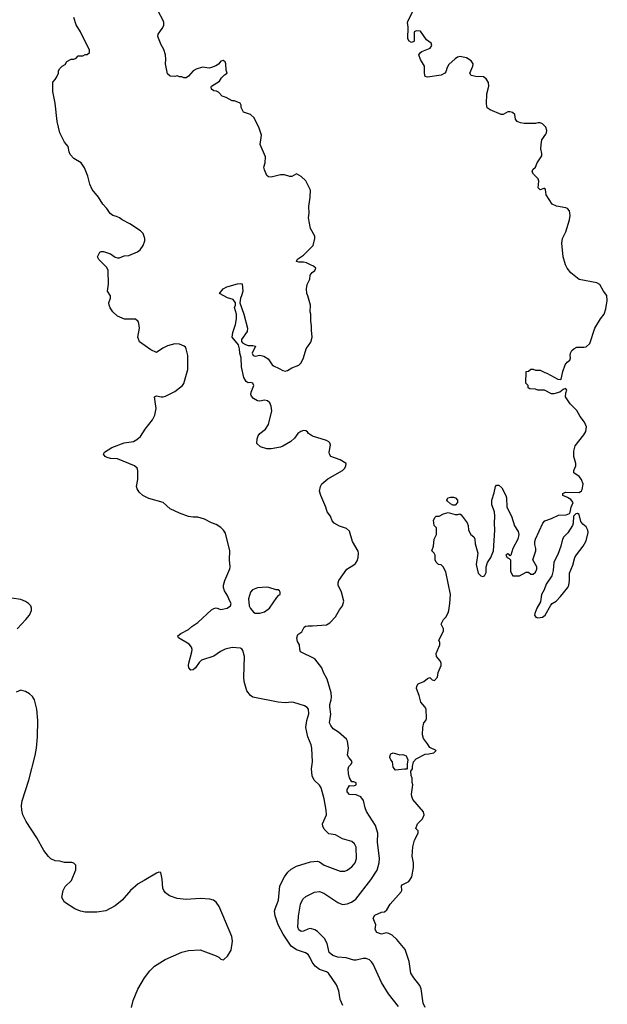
# Model space of a CAD drawing. Header units: inches. Extents: x 1678809 to 1859548, y 384609 to 522868.
# Tile 378 of 386: x 1821980 to 1827095, y 492419 to 500996. Entities that reach past the tile are written whole.
import ezdxf

# ---------------------------------------------------------------- set-up
doc = ezdxf.new("R2010")
doc.units = ezdxf.units.IN
doc.header["$MEASUREMENT"] = 0
doc.layers.add('B8429', color=7, linetype='Continuous')
doc.layers.add('B8520', color=7, linetype='Continuous')

msp = doc.modelspace()

# ---------------------------------------------------------------- linework, layer by layer
at = {"layer": 'B8429', "color": 5}
for points, elevation in [([(1824791.5, 492410), (1824770, 492462), (1824757.7, 492537.7), (1824737.6, 492590), (1824667.6, 492690), (1824650, 492701), (1824590, 492723.5), (1824550.7, 492750.7), (1824525.7, 492785.7), (1824505.7, 492830), (1824490, 492853.3), (1824467.9, 492867.9), (1824390, 492894.6), (1824344.4, 492924.4), (1824273.1, 493030), (1824229.9, 493110), (1824204.1, 493190), (1824199.2, 493230), (1824203.1, 493250), (1824233.6, 493326.4), (1824243.5, 493450), (1824284, 493530), (1824314.7, 493570), (1824343.3, 493596.7), (1824390, 493622.6), (1824510, 493659.1), (1824570, 493666.5), (1824590, 493658.9), (1824630, 493631.7), (1824770, 493579), (1824810, 493578.9), (1824830, 493587.4), (1824870, 493615.3), (1824900.5, 493650), (1824911.1, 493690), (1824908.2, 493788.2), (1824895.6, 493815.6), (1824870, 493838), (1824790, 493859.3), (1824730, 493895.1), (1824670, 493903.7), (1824630, 493945.2), (1824618.4, 493970), (1824616.2, 493990), (1824649.6, 494070), (1824647.6, 494110), (1824629, 494210), (1824603.9, 494303.9), (1824590, 494327), (1824542, 494370), (1824525.1, 494410), (1824521, 494470), (1824529.7, 494530), (1824524, 494650), (1824517.8, 494677.8), (1824487.9, 494748), (1824470.8, 494830), (1824479.3, 494890), (1824497.7, 494950), (1824492.8, 494990), (1824483.5, 495003.5), (1824458.6, 495018.6), (1824367.5, 495047.5), (1824350, 495050.9), (1824290, 495046.2), (1824230, 495051.8), (1824010, 495094.3), (1823987.7, 495107.7), (1823956.9, 495150), (1823935.1, 495230), (1823929.8, 495270), (1823938, 495450), (1823922.2, 495502.2), (1823914.6, 495514.6), (1823901.8, 495521.8), (1823830, 495526.6), (1823767.9, 495512.1), (1823727.9, 495492.1), (1823670, 495451.5), (1823563.4, 495416.6), (1823542.4, 495397.6), (1823510, 495349.3), (1823490, 495333.2), (1823469.4, 495329.4), (1823453.2, 495350), (1823449.6, 495369.6), (1823452.3, 495390), (1823478.4, 495490), (1823480.7, 495510), (1823476.2, 495530), (1823456.4, 495556.4), (1823362, 495610), (1823355.3, 495630), (1823382, 495650), (1823450, 495684.9), (1823477.2, 495710), (1823530, 495744.9), (1823650, 495854), (1823670, 495866.8), (1823690, 495871.3), (1823730, 495858.8), (1823786, 495870), (1823815.3, 495890), (1823822, 495910), (1823802, 495942), (1823792.9, 495972.9), (1823762, 496022), (1823753.2, 496050), (1823754, 496070), (1823765.2, 496110), (1823810, 496212), (1823813.3, 496230), (1823805.6, 496290), (1823809.5, 496370), (1823770, 496522), (1823755.1, 496550), (1823730, 496573.2), (1823690, 496597.2), (1823650, 496612.7), (1823590, 496645.1), (1823530, 496662.7), (1823490, 496662.7), (1823450, 496669.2), (1823370, 496696), (1823290, 496734), (1823229.4, 496789.4), (1823103.9, 496823.9), (1823051.9, 496851.9), (1823019.5, 496879.5), (1823001.2, 496910), (1822996, 496930), (1823009.4, 496990), (1823009.2, 497070), (1823001.2, 497090), (1822979, 497110), (1822830, 497171.5), (1822770, 497173.6), (1822741.7, 497181.7), (1822725.2, 497190), (1822709.2, 497210), (1822717.2, 497230), (1822781.2, 497270), (1822890, 497308.8), (1822970, 497322.6), (1823000.6, 497339.4), (1823030, 497365.5), (1823071.6, 497430), (1823135.6, 497510), (1823155.6, 497550), (1823167.6, 497610), (1823154, 497710), (1823170, 497720.7), (1823210, 497710.7), (1823230, 497710.7), (1823250, 497717.3), (1823330, 497757.3), (1823397.2, 497810), (1823410, 497826), (1823443, 497950), (1823444.5, 498070), (1823430, 498128), (1823422, 498142), (1823411.8, 498151.8), (1823370, 498169.4), (1823330, 498172), (1823266, 498154), (1823225.2, 498134.8), (1823170, 498098), (1823120.2, 498120.2), (1823022, 498190), (1823008.7, 498230), (1823022, 498310), (1823018, 498350), (1823010, 498366), (1822987.3, 498387.3), (1822891.6, 498388.4), (1822830, 498413.2), (1822789.6, 498449.7), (1822766.7, 498486.7), (1822758.4, 498510), (1822756.2, 498530), (1822769.3, 498570), (1822769.2, 498589.2), (1822744, 498630), (1822752.9, 498692.9), (1822748.7, 498810), (1822738, 498838), (1822670, 498906), (1822658, 498930), (1822678, 498970), (1822690, 498978), (1822710, 498978), (1822770, 498956), (1822810, 498926), (1822830, 498920.7), (1822850, 498922.8), (1822890, 498938.8), (1822930, 498941), (1823005.4, 498974.6), (1823029.6, 498990.4), (1823056, 499030), (1823069.2, 499070), (1823069.3, 499090), (1823053.3, 499133.3), (1823030, 499157.2), (1822938, 499218), (1822872.5, 499252.5), (1822850, 499269), (1822822, 499282), (1822789.3, 499289.3), (1822766.3, 499306.3), (1822739, 499350), (1822703.7, 499390), (1822666.6, 499450), (1822610, 499517.2), (1822590, 499562), (1822572.1, 499632.1), (1822545.2, 499705.2), (1822515.3, 499750), (1822450, 499788), (1822420.2, 499820.2), (1822410, 499846), (1822402, 499890), (1822370, 499928.7), (1822334.5, 500000)], 380), ([(1825278.8, 492398.8), (1825189.3, 492510), (1825129.3, 492610), (1825056, 492770), (1825043.7, 492790), (1825025.6, 492805.6), (1824997.2, 492817.2), (1824970, 492818.5), (1824910, 492804.8), (1824890, 492804.8), (1824823.1, 492823.1), (1824750.2, 492829.8), (1824704.9, 492844.9), (1824674.6, 492870), (1824655.2, 492950), (1824633.3, 492993.3), (1824573.6, 493053.6), (1824550, 493067), (1824510, 493078), (1824486.8, 493073.2), (1824450, 493055.4), (1824430, 493053.3), (1824410, 493067), (1824400.4, 493090), (1824407.9, 493188), (1824424.5, 493290), (1824445.4, 493334.6), (1824470, 493357), (1824545, 493395), (1824590, 493400.2), (1824627, 493387), (1824750, 493307), (1824790, 493288.8), (1824830, 493294.7), (1824867.3, 493310), (1824905.5, 493334.5), (1825037.6, 493502.4), (1825091.1, 493588.9), (1825109.8, 493650), (1825110.6, 493690), (1825095.8, 493830), (1825096.3, 493910), (1825077.9, 493977.9), (1824999.4, 494099.4), (1824987.4, 494130), (1824973, 494193), (1824950, 494226.6), (1824910, 494243.7), (1824850, 494247.8), (1824829.4, 494270), (1824829.3, 494290), (1824850, 494326), (1824890, 494320.7), (1824908.7, 494330), (1824908.4, 494348.4), (1824890, 494357.2), (1824870, 494358), (1824851.7, 494391.7), (1824841.6, 494430), (1824839.5, 494470), (1824843.7, 494490), (1824865.2, 494510), (1824875.3, 494530), (1824863.7, 494550), (1824843.7, 494570), (1824834.5, 494590), (1824840.7, 494650), (1824834.7, 494710), (1824823.6, 494730), (1824802.4, 494750), (1824754.7, 494790), (1824710, 494819.1), (1824687, 494847), (1824677.9, 494870), (1824687.4, 494947.4), (1824678.6, 495010), (1824679.9, 495030), (1824692.2, 495070), (1824694.4, 495094.4), (1824690, 495132.3), (1824657, 495250), (1824624.2, 495310), (1824609.7, 495350), (1824547.7, 495427.7), (1824425.2, 495490), (1824417.2, 495510), (1824416, 495550), (1824399.6, 495579.6), (1824392, 495610), (1824400.7, 495639.3), (1824435.9, 495664.1), (1824457, 495703), (1824467.6, 495712.4), (1824490, 495717.1), (1824530, 495714.9), (1824650, 495724.9), (1824678.9, 495741.1), (1824730, 495793.4), (1824763.4, 495856.6), (1824789.7, 495890), (1824800.4, 495930), (1824781.3, 496010), (1824752.6, 496070), (1824751.2, 496090), (1824758, 496110), (1824827.6, 496210), (1824890, 496245.8), (1824902.1, 496257.9), (1824917.6, 496282.4), (1824927.1, 496310), (1824929.8, 496349.8), (1824925.4, 496365.4), (1824876.5, 496450), (1824850, 496539.3), (1824823.3, 496563.3), (1824764.6, 496584.6), (1824717.2, 496610), (1824699.3, 496630), (1824685.2, 496670), (1824656, 496710), (1824646, 496750), (1824601.2, 496850), (1824589.5, 496890), (1824597, 496930), (1824610, 496954), (1824663.3, 496996.7), (1824789, 497070), (1824809.4, 497090.6), (1824819, 497110), (1824821.2, 497130), (1824770, 497162), (1824689, 497190), (1824676, 497210), (1824674.5, 497230), (1824685.1, 497290), (1824678.4, 497310), (1824670, 497319.5), (1824650, 497331.6), (1824527.9, 497367.9), (1824495.3, 497390), (1824485.2, 497405.2), (1824470, 497415.3), (1824450, 497417.2), (1824426.8, 497410), (1824402, 497390), (1824370.6, 497350), (1824339, 497321), (1824270, 497280.7), (1824250, 497273.6), (1824170, 497257.4), (1824130, 497257.7), (1824075.6, 497275.6), (1824044.5, 497304.5), (1824045.8, 497345.8), (1824056, 497370), (1824071.2, 497390), (1824119.7, 497430), (1824146.3, 497470), (1824173.6, 497590), (1824169.5, 497630), (1824157.4, 497657.4), (1824136.2, 497676.2), (1824110, 497680.5), (1824070, 497674), (1824050, 497677), (1824016.1, 497696.1), (1823997.2, 497717.2), (1823992, 497730), (1823995.1, 497750), (1824019.3, 497810), (1824008, 497830), (1823990, 497836), (1823970, 497834), (1823950, 497844), (1823930, 497879), (1823909.5, 497970.5), (1823909.2, 498050), (1823897.2, 498090), (1823894, 498130), (1823884.7, 498164.7), (1823829.3, 498230), (1823836.2, 498270), (1823858.7, 498341.3), (1823865.7, 498390), (1823866.9, 498430), (1823849.6, 498490), (1823858, 498510), (1823859.3, 498530), (1823837.5, 498557.5), (1823790, 498573.3), (1823719, 498610), (1823752.3, 498650), (1823784, 498670), (1823876.3, 498696.3), (1823898.8, 498698.8), (1823915.3, 498695.3), (1823921, 498630), (1823910.8, 498590), (1823900.7, 498570), (1823895.5, 498530), (1823930.7, 498430), (1823964, 498310), (1823959.1, 498280.9), (1823911.3, 498210), (1823911.6, 498191.6), (1823919.6, 498179.6), (1823945.4, 498165.4), (1823970, 498158), (1824010, 498158), (1824031.1, 498151.1), (1824004.7, 498090), (1824011.6, 498071.6), (1824030, 498066), (1824070, 498074.8), (1824105.2, 498065.2), (1824141.6, 498041.6), (1824176.3, 497990), (1824190, 497979.3), (1824238.6, 497958.6), (1824270, 497939.3), (1824290, 497935.5), (1824310, 497939.1), (1824350, 497962), (1824410, 497986.8), (1824430, 498006), (1824451.6, 498050), (1824472.7, 498127.3), (1824514.2, 498185.8), (1824525.2, 498230), (1824519, 498290), (1824521.2, 498330), (1824513.2, 498370), (1824515.3, 498430), (1824508.7, 498450), (1824512.7, 498510), (1824489, 498590), (1824479, 498610), (1824475.3, 498650), (1824482, 498690), (1824505.6, 498734.4), (1824509.3, 498770.7), (1824525.2, 498794.8), (1824548, 498810), (1824558, 498830), (1824538, 498850), (1824510, 498859), (1824477.2, 498877.2), (1824450, 498883.6), (1824410, 498882.9), (1824389, 498890), (1824399, 498910), (1824450, 498944.9), (1824535.3, 499030), (1824549.2, 499090), (1824549.2, 499110), (1824510, 499178), (1824494, 499270), (1824499.7, 499310), (1824495.4, 499370), (1824509.6, 499450), (1824512.3, 499510), (1824470, 499592.7), (1824430, 499629.3), (1824390, 499654), (1824350, 499629), (1824330, 499629.2), (1824283.9, 499643.9), (1824250, 499643.6), (1824170, 499625.2), (1824146.3, 499626.3), (1824130, 499638), (1824110, 499688), (1824106, 499710), (1824117.2, 499750), (1824120.4, 499800.4), (1824074, 499910), (1824084, 499990), (1824080.6, 500000)], 360), ([(1825510, 492391.6), (1825492.1, 492430), (1825474.1, 492554.1), (1825463.9, 492583.9), (1825409.7, 492650), (1825385.1, 492690), (1825371.3, 492791.3), (1825336.8, 492896.8), (1825262.2, 492982.3), (1825221.1, 493021.1), (1825194.6, 493034.6), (1825170, 493040.5), (1825130, 493029.8), (1825090, 493044.8), (1825075.6, 493070), (1825079.2, 493110), (1825056, 493170), (1825070, 493194.3), (1825130, 493220.4), (1825154.2, 493225.9), (1825177.1, 493242.9), (1825203.6, 493290), (1825301.2, 493398.8), (1825305.2, 493410), (1825302.7, 493450), (1825310, 493461), (1825368.7, 493490), (1825394, 493530), (1825409, 493610), (1825409, 493650), (1825397.2, 493710), (1825402.7, 493790), (1825416, 493850), (1825448.7, 493910), (1825448, 493930), (1825429.2, 493950), (1825444, 493990), (1825485.6, 494034.4), (1825501.2, 494070), (1825495.1, 494095.1), (1825402.9, 494202.9), (1825392.7, 494230), (1825389.4, 494250.6), (1825402, 494330), (1825395.3, 494350), (1825395.3, 494390), (1825387.3, 494412.7), (1825386, 494450), (1825398, 494470), (1825398, 494490), (1825408, 494530), (1825430, 494558), (1825510, 494598), (1825540.4, 494599.6), (1825586, 494610), (1825606, 494630), (1825550, 494655.3), (1825530, 494688.7), (1825493.6, 494733.6), (1825486, 494766), (1825489, 494830), (1825499, 494870), (1825514, 494890), (1825522, 494910), (1825518, 494990), (1825508, 495010), (1825472.1, 495052.1), (1825457.2, 495110), (1825432.7, 495170), (1825436, 495190), (1825450, 495211), (1825499, 495230), (1825530, 495258), (1825550, 495264.7), (1825570, 495246), (1825590, 495241), (1825616, 495270), (1825622.7, 495310), (1825649.3, 495370), (1825649.3, 495390), (1825641.2, 495410), (1825609, 495450), (1825604.7, 495475.3), (1825638, 495550), (1825638, 495570), (1825628.4, 495591.6), (1825668, 495670), (1825668, 495690), (1825649.1, 495730.9), (1825669.1, 495770.9), (1825690, 495792), (1825709.2, 495830), (1825716, 495850), (1825724, 495910), (1825729, 495990), (1825690, 496186), (1825666, 496230), (1825650, 496246), (1825626, 496250), (1825606, 496270), (1825598, 496290), (1825598, 496330), (1825588.4, 496348.4), (1825568.7, 496370), (1825582, 496410), (1825589.1, 496470.9), (1825608.4, 496511.6), (1825608, 496570), (1825588, 496590), (1825583.1, 496636.9), (1825596.4, 496663.6), (1825606, 496670), (1825630, 496671.3), (1825670, 496691.3), (1825710, 496702), (1825770, 496684.7), (1825794.6, 496685.4), (1825810, 496692), (1825823.6, 496683.6), (1825874.4, 496614.4), (1825882.8, 496590), (1825887.9, 496547.9), (1825906, 496510), (1825932, 496490), (1825942, 496470), (1825946, 496430), (1825966.8, 496350), (1825954.8, 496250), (1825970, 496174), (1825994, 496150), (1826010, 496144.7), (1826026, 496150), (1826040.4, 496179.6), (1826042, 496230), (1826053.6, 496266.4), (1826082, 496310), (1826104, 496370), (1826117.2, 496550), (1826114, 496610), (1826117.2, 496670), (1826114, 496710), (1826089, 496770), (1826088.7, 496810), (1826110, 496874), (1826122, 496930), (1826130, 496942), (1826150, 496942), (1826176.8, 496916.8), (1826210.8, 496850), (1826218.8, 496830), (1826221, 496750), (1826260.7, 496670), (1826285.8, 496585.8), (1826318, 496538), (1826326, 496510), (1826316, 496470), (1826271.3, 496390), (1826254, 496330), (1826250, 496326), (1826239, 496339), (1826230, 496342), (1826212, 496330), (1826222, 496310), (1826242, 496302), (1826251.3, 496291.3), (1826251.1, 496191.1), (1826256.9, 496176.9), (1826272.7, 496152.7), (1826330, 496152), (1826390, 496184.7), (1826410, 496182), (1826430, 496164.7), (1826450, 496164.7), (1826470, 496182), (1826482, 496210), (1826482, 496230), (1826448, 496290), (1826474, 496370), (1826473.2, 496390), (1826463.2, 496423.2), (1826465.2, 496450), (1826470, 496472), (1826534, 496610), (1826550, 496630.8), (1826610, 496651), (1826670, 496681), (1826737.5, 496682.5), (1826766, 496694), (1826773.2, 496706.8), (1826780.9, 496750), (1826798, 496790), (1826777, 496817), (1826750, 496834), (1826708, 496850), (1826708.7, 496870), (1826730, 496881), (1826850, 496878), (1826869.3, 496890.7), (1826876.6, 496903.4), (1826884.2, 496950), (1826871.5, 496990), (1826850, 497015.6), (1826804.5, 497050), (1826804.5, 497070), (1826821.6, 497110), (1826821.6, 497130), (1826805.1, 497190), (1826803.3, 497236.7), (1826816.1, 497283.9), (1826890, 497379.3), (1826908.2, 497410), (1826914, 497450), (1826895.4, 497490), (1826859.2, 497539.2), (1826830, 497592.3), (1826772, 497650), (1826732.3, 497710), (1826733.2, 497746.8), (1826742, 497770), (1826738, 497778), (1826730, 497782), (1826710, 497775.3), (1826682, 497750), (1826630, 497735.3), (1826610, 497738), (1826547.3, 497767.3), (1826491.6, 497768.4), (1826470, 497778), (1826420.4, 497780.4), (1826406, 497790), (1826406, 497810), (1826386, 497830), (1826388, 497930), (1826410, 497934), (1826430, 497951.3), (1826450, 497951.3), (1826470, 497942), (1826510, 497942), (1826550, 497922), (1826570, 497918), (1826663.6, 497863.6), (1826690, 497862), (1826694.6, 497865.4), (1826709.3, 497930), (1826729.6, 497990), (1826746.6, 498013.4), (1826769.5, 498030.5), (1826776, 498050), (1826772.7, 498070), (1826776, 498090), (1826785.8, 498114.2), (1826804, 498130), (1826830, 498143), (1826890, 498142), (1826910, 498147.3), (1826944, 498176), (1826985.7, 498310), (1827036.8, 498390), (1827068.8, 498431.2), (1827082.7, 498477.3), (1827095, 498550), (1827091.9, 498591.9), (1827063.1, 498630), (1827028.7, 498688.7), (1827003.3, 498703.3), (1826850, 498732.4), (1826777.7, 498790), (1826744.7, 498830), (1826730, 498860.9), (1826709.8, 498929.8), (1826698.8, 499050), (1826706.3, 499090), (1826733.3, 499146.7), (1826767.2, 499252.8), (1826772.4, 499290), (1826766.6, 499330), (1826749.8, 499349.8), (1826735.5, 499355.6), (1826651.8, 499371.8), (1826616.2, 499390), (1826563.7, 499470), (1826556.6, 499516.6), (1826550, 499524), (1826544, 499524), (1826510, 499513.2), (1826493.2, 499530), (1826499.5, 499590), (1826491.8, 499610), (1826453.2, 499650), (1826441.2, 499670), (1826446, 499690), (1826470, 499711.3), (1826485.1, 499750), (1826524.4, 499810), (1826525.1, 499830), (1826515.8, 499870), (1826518.9, 499910), (1826525.5, 499950), (1826560.2, 500000)], 340), ([(1821958.4, 495690), (1822034, 495770), (1822065.1, 495810), (1822083.7, 495850), (1822083.7, 495870), (1822076, 495890), (1822057.2, 495910), (1822030, 495929.2), (1821990, 495945.2), (1821910, 495956)], 420), ([(1822953.6, 492390), (1822968.3, 492451.7), (1823008.4, 492551.5), (1823066, 492650), (1823111.6, 492710), (1823152, 492750), (1823246, 492810), (1823390, 492872.4), (1823450, 492888.4), (1823550, 492894.8), (1823690, 492841), (1823712, 492830), (1823731.1, 492811.1), (1823750, 492806), (1823758, 492810), (1823790, 492838), (1823821.2, 492890), (1823831.8, 492968.2), (1823826.6, 493010), (1823717.2, 493270), (1823689, 493310), (1823666.8, 493326.8), (1823634.8, 493334.8), (1823550, 493339.5), (1823430, 493332), (1823350, 493339.5), (1823282.5, 493362.5), (1823249.5, 493389.5), (1823233.2, 493410), (1823225.2, 493430), (1823219.3, 493510), (1823208, 493568), (1823190, 493568.7), (1823170, 493561.2), (1823063.4, 493496.6), (1823010, 493469.5), (1822945.5, 493410), (1822873, 493327), (1822810, 493277), (1822730, 493234.5), (1822650, 493220.7), (1822550, 493222.9), (1822510, 493229.6), (1822461.2, 493250), (1822369.2, 493310), (1822346, 493350), (1822357.2, 493410), (1822374.8, 493445.2), (1822430, 493498), (1822469, 493590), (1822468.7, 493630), (1822450, 493648.7), (1822433.6, 493653.6), (1822370, 493653.2), (1822330, 493665.2), (1822288, 493670), (1822250, 493686), (1822230, 493705.2), (1822190, 493759.3), (1822129.6, 493870), (1822036.9, 494010), (1822007.8, 494070), (1821997.4, 494110), (1821996.4, 494150), (1822002.2, 494190), (1822060.4, 494370), (1822114.6, 494585.4), (1822125.7, 494650), (1822133.5, 494750), (1822137.7, 494890), (1822128.3, 494990), (1822107.8, 495070), (1822090, 495100.9), (1822064.2, 495124.2), (1822030, 495144.5), (1821990, 495154.5), (1821950, 495139.3)], 420)]:
    msp.add_lwpolyline(points, dxfattribs=dict(at, elevation=elevation))
for points, elevation in [([(1825750, 496768), (1825730, 496778), (1825703.1, 496803.1), (1825698, 496810), (1825706, 496830), (1825730, 496838), (1825756.9, 496836.9), (1825774, 496830), (1825791.6, 496811.6), (1825792, 496790), (1825770, 496768)], 340), ([(1826834.6, 496694.6), (1826822, 496690), (1826802, 496670), (1826798, 496610), (1826791.3, 496590), (1826752.8, 496527.2), (1826718, 496490), (1826706, 496470), (1826690.8, 496410), (1826663.5, 496336.5), (1826631, 496270), (1826623.6, 496196.4), (1826611.3, 496150), (1826562.5, 496077.5), (1826546.8, 496030), (1826522.8, 495990), (1826513.7, 495926.3), (1826481, 495870), (1826463.6, 495823.6), (1826462, 495810), (1826471.6, 495791.6), (1826490, 495786), (1826530, 495791.3), (1826555.3, 495810), (1826603.2, 495896.8), (1826615.3, 495910), (1826648.7, 495930), (1826688.7, 495970), (1826752.7, 496050), (1826760.9, 496070), (1826766.6, 496110), (1826765.4, 496174.6), (1826795.9, 496244.1), (1826813.6, 496310), (1826825.6, 496334.4), (1826884.5, 496410), (1826910, 496456), (1826929.4, 496529.4), (1826926, 496550), (1826910, 496579), (1826880.9, 496600.9), (1826864.7, 496624.7), (1826850, 496686)], 340), ([(1824130, 496052), (1824050, 496047.3), (1824007.3, 496030), (1823990.4, 496009.6), (1823970.5, 495950), (1823977.6, 495890), (1823987.9, 495867.9), (1824015.4, 495835.4), (1824030, 495827), (1824070, 495827), (1824110, 495837), (1824153.3, 495870), (1824217.6, 495962.4), (1824236, 495984), (1824248, 495990), (1824248, 496010), (1824240.4, 496020.4), (1824228.7, 496028.7), (1824211.3, 496028.7), (1824150, 496049.4)], 380), ([(1825290, 494591.3), (1825315.3, 494595.3), (1825343.6, 494583.6), (1825358, 494550), (1825352, 494510), (1825354, 494470), (1825350, 494466), (1825330, 494468.7), (1825250, 494458), (1825230, 494486), (1825224, 494530), (1825209.5, 494549.5), (1825202.7, 494570), (1825203.7, 494590), (1825210, 494601), (1825230.9, 494610.9)], 340)]:
    msp.add_lwpolyline(points, close=True, dxfattribs=dict(at, elevation=elevation))
at = {"layer": 'B8520', "color": 5}
for points, elevation in [([(1824080.6, 500000), (1824063.7, 500050), (1824020.1, 500140.1), (1823990, 500169.2), (1823928, 500190), (1823908, 500230), (1823908, 500250), (1823898, 500270), (1823850, 500288.7), (1823830, 500288.7), (1823777, 500317), (1823742, 500330), (1823710, 500364), (1823693.2, 500373.2), (1823670, 500377.2), (1823649.2, 500390), (1823645.2, 500410), (1823650, 500418), (1823720.4, 500459.6), (1823738, 500490), (1823763.1, 500516.9), (1823786, 500530), (1823776.4, 500556.4), (1823774, 500610), (1823768, 500630), (1823750, 500639), (1823730, 500635.3), (1823710.8, 500609.2), (1823686.4, 500593.6), (1823650, 500579), (1823630, 500574), (1823570, 500582.7), (1823515.9, 500564.1), (1823490, 500549.2), (1823450, 500504), (1823430, 500489.2), (1823409.1, 500489.1), (1823390, 500498), (1823370, 500498), (1823350, 500508), (1823330, 500502), (1823290, 500505.2), (1823265.4, 500525.4), (1823248, 500610), (1823253.2, 500650), (1823249.5, 500690), (1823235.5, 500735.5), (1823210, 500778), (1823181.2, 500850), (1823184, 500870), (1823220.9, 500919.1), (1823233.6, 500946.4), (1823234.5, 500970), (1823229.4, 500990), (1823186, 501070)], 360), ([(1826560.2, 500000), (1826567.1, 500010), (1826569.8, 500030), (1826559.6, 500059.6), (1826530, 500089.6), (1826510, 500096.2), (1826490, 500096.9), (1826469, 500091), (1826370, 500091.7), (1826338.4, 500098.4), (1826309.6, 500110), (1826296.9, 500130), (1826289.6, 500170), (1826268.6, 500188.6), (1826250, 500194.2), (1826230, 500192.1), (1826190, 500171.3), (1826170, 500171.3), (1826075.3, 500210), (1826049.4, 500229.4), (1826044.1, 500264.1), (1826046, 500350), (1826063.9, 500416.1), (1826061.6, 500450), (1826042, 500482), (1826017.4, 500497.4), (1825950, 500499.6), (1825909.4, 500510), (1825898, 500530), (1825923.7, 500590), (1825926, 500610), (1825910, 500637.2), (1825870, 500664), (1825810, 500674), (1825790.9, 500669.1), (1825770, 500655.3), (1825715.5, 500604.5), (1825700.9, 500579.1), (1825690, 500542), (1825681, 500530), (1825650, 500513.2), (1825530, 500494), (1825510, 500502), (1825502.7, 500530), (1825502.7, 500590), (1825469.4, 500650), (1825455.3, 500690), (1825468.9, 500711.1), (1825480.2, 500719.8), (1825552.9, 500747.1), (1825568.7, 500770), (1825562, 500790), (1825520.7, 500820.7), (1825470, 500895.3), (1825430, 500898), (1825414, 500890), (1825414, 500810), (1825410, 500806), (1825390, 500798), (1825368.9, 500808.9), (1825358, 500830), (1825362, 500930), (1825357.2, 500970), (1825361.2, 500990), (1825410, 501084.7)], 340), ([(1822334.5, 500000), (1822329.6, 500010), (1822307, 500110), (1822289, 500270), (1822269, 500370), (1822268.4, 500451.6), (1822290, 500474), (1822303.1, 500496.9), (1822318, 500530), (1822318, 500550), (1822328, 500570), (1822348.9, 500591.1), (1822374.6, 500605.4), (1822388.9, 500631.1), (1822428.9, 500651.1), (1822450, 500652), (1822470, 500662), (1822490, 500682), (1822530, 500682), (1822550, 500692), (1822567.3, 500692.7), (1822586, 500710), (1822588, 500730), (1822510, 500888.7), (1822472.3, 500950), (1822450, 501015.3)], 380)]:
    msp.add_lwpolyline(points, dxfattribs=dict(at, elevation=elevation))

doc.saveas('drawing.dxf')
